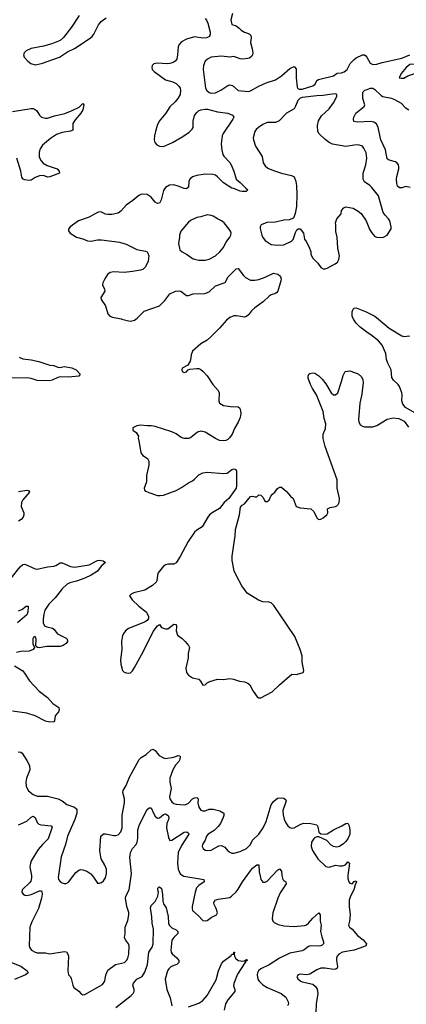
# Model space of a CAD drawing. Header units: inches. Extents: x 1649636 to 1815363, y 506543 to 641975.
# Tile 598 of 656: x 1763520 to 1767255, y 593386 to 602891. Entities that reach past the tile are written whole.
import ezdxf

# ---------------------------------------------------------------- set-up
doc = ezdxf.new("R2010")
doc.units = ezdxf.units.IN
doc.header["$MEASUREMENT"] = 0
doc.layers.add('B7569', color=7, linetype='Continuous')
doc.layers.add('B7660', color=7, linetype='Continuous')

msp = doc.modelspace()

# ---------------------------------------------------------------- linework, layer by layer
at = {"layer": 'B7569', "color": 5}
for points, elevation in [([(1765529.7, 600000), (1765516.9, 599990), (1765450, 599913.6), (1765370, 599833.3), (1765330, 599798.7), (1765270, 599762.9), (1765190.7, 599690), (1765175.3, 599655.3), (1765174.4, 599625.6), (1765166.4, 599593.6), (1765144.7, 599555.3), (1765090, 599526), (1765086, 599510), (1765090, 599494), (1765110, 599484.7), (1765130, 599492), (1765148.4, 599511.6), (1765163.1, 599516.9), (1765230, 599524.9), (1765250, 599523), (1765270, 599513.4), (1765290, 599498), (1765330, 599452.7), (1765384.9, 599370), (1765438.4, 599310), (1765446.7, 599290), (1765443.8, 599210), (1765450.7, 599190), (1765490, 599167), (1765555.4, 599155.4), (1765630, 599153.4), (1765642.8, 599142.7), (1765650.2, 599130.2), (1765655.3, 599090), (1765650.9, 599049.1), (1765630, 599004.5), (1765596.5, 598950), (1765571.3, 598888.7), (1765547, 598853), (1765530, 598837.6), (1765510, 598828), (1765490, 598824), (1765450, 598829.8), (1765410, 598847.7), (1765310, 598909.1), (1765270, 598920.2), (1765236.5, 598910), (1765170, 598854.8), (1765150, 598848.6), (1765110, 598847.3), (1765078.9, 598858.9), (1765030, 598893.6), (1764990, 598913.6), (1764830, 598964.7), (1764790.9, 598970.9), (1764749.7, 598969.7), (1764683.4, 598976.6), (1764652, 598970), (1764611.3, 598950), (1764612, 598930), (1764644.5, 598904.5), (1764666, 598870), (1764664, 598850), (1764674.9, 598810), (1764688.9, 598708.9), (1764710, 598683), (1764755.6, 598655.6), (1764768, 598630), (1764766, 598590), (1764745.5, 598490), (1764744.9, 598430), (1764722.8, 598370), (1764726, 598350), (1764739.8, 598339.8), (1764766.2, 598326.2), (1764850, 598298.4), (1764876.7, 598296.7), (1764910, 598302), (1765030, 598346.4), (1765084.2, 598375.8), (1765150, 598420.4), (1765190, 598439.1), (1765210, 598454), (1765250, 598497.3), (1765290, 598516.3), (1765330, 598523), (1765490, 598510.6), (1765525.2, 598514.8), (1765570, 598547.3), (1765590, 598556.3), (1765607.3, 598547.3), (1765612.7, 598532.7), (1765615.5, 598390), (1765610.5, 598369.5), (1765595.5, 598344.5), (1765538.8, 598270), (1765494, 598230), (1765448.5, 598171.5), (1765378.8, 598130), (1765354, 598110), (1765338, 598090), (1765283.9, 597996.1), (1765230, 597963.1), (1765210, 597942.5), (1765146.9, 597853.1), (1765070.8, 597709.2), (1765030, 597647.3), (1765010, 597636.4), (1764950, 597633.7), (1764930, 597628.5), (1764910, 597615.6), (1764859, 597550), (1764851.5, 597530), (1764845.1, 597474.9), (1764838.9, 597461.1), (1764803.8, 597430), (1764730, 597384.8), (1764623.4, 597356.6), (1764596, 597344), (1764582, 597330), (1764606.8, 597290), (1764670, 597228.2), (1764746, 597170), (1764764.4, 597130), (1764763, 597110), (1764750.6, 597090), (1764726, 597074), (1764570, 597012.8), (1764540.5, 596990), (1764524.9, 596970), (1764513.4, 596946.6), (1764503.6, 596890), (1764506, 596810), (1764494.3, 596710), (1764496.5, 596670), (1764513, 596610), (1764530, 596593), (1764550, 596586), (1764570, 596581.6), (1764590, 596586.7), (1764610, 596605.7), (1764630, 596636), (1764712.5, 596787.5), (1764810, 596985.5), (1764850, 597041), (1764870, 597051.3), (1764890, 597022), (1764930, 597011.3), (1764950, 597011.3), (1765010, 597054.8), (1765030, 597051.3), (1765034, 597030), (1765030.8, 596990), (1765044.7, 596950), (1765090, 596918), (1765118, 596890), (1765152, 596850), (1765161, 596830), (1765147.5, 596772.5), (1765146.7, 596730), (1765126, 596630), (1765130.5, 596590), (1765150, 596562.8), (1765190, 596537.3), (1765250, 596524.9), (1765267, 596507), (1765290, 596467.7), (1765310, 596470.6), (1765331.2, 596488.8), (1765357.4, 596502.6), (1765430, 596524.4), (1765490, 596522.4), (1765550.4, 596530.4), (1765584.7, 596524.7), (1765644.1, 596504.1), (1765690, 596500.5), (1765725.1, 596485.1), (1765742, 596470), (1765774, 596410), (1765813, 596353), (1765830, 596344), (1765850, 596345.5), (1765958.9, 596401.1), (1766030, 596470.5), (1766150, 596572), (1766190, 596571.3), (1766250, 596584.7), (1766258, 596590), (1766265.2, 596610), (1766249.4, 596690), (1766249.2, 596750), (1766229.4, 596810), (1766176.2, 596936.2), (1765974.5, 597234.5), (1765950, 597260.9), (1765930, 597269.5), (1765870, 597272.3), (1765827.8, 597287.8), (1765716.3, 597356.3), (1765665.4, 597425.4), (1765609.5, 597530), (1765592.7, 597570), (1765572.3, 597670), (1765572.1, 597712.1), (1765600.5, 597910), (1765603.5, 597970), (1765643.7, 598110), (1765653.6, 598186.4), (1765670, 598204.7), (1765690, 598218), (1765750, 598286.8), (1765770, 598290.8), (1765790, 598284.7), (1765810, 598284.7), (1765830, 598302.8), (1765850, 598300.7), (1765870, 598281), (1765890, 598241), (1765910, 598238.8), (1765930, 598251.3), (1765946, 598290), (1765961.2, 598310), (1765984, 598330), (1766010, 598364.7), (1766030, 598378), (1766050, 598378), (1766095.9, 598335.9), (1766136, 598290), (1766161, 598270), (1766190.9, 598190.9), (1766230, 598178.8), (1766331.3, 598170), (1766362.5, 598142.5), (1766390, 598082), (1766406.8, 598066.8), (1766430, 598070.8), (1766450, 598080.7), (1766485.2, 598110), (1766495.1, 598130), (1766494, 598170), (1766518.7, 598181.3), (1766569.6, 598190.3), (1766583, 598197), (1766597, 598210), (1766607.3, 598230), (1766609.6, 598270), (1766587.8, 598370), (1766586.6, 598450), (1766471.2, 598770), (1766452.7, 598847.3), (1766452.3, 598890), (1766474.1, 598945.9), (1766477.7, 598990), (1766462, 599042), (1766451.7, 599108.3), (1766387.8, 599270), (1766348.7, 599330), (1766328.5, 599370), (1766306.6, 599430), (1766305.2, 599450), (1766312.5, 599467.5), (1766323.7, 599476.3), (1766350, 599483), (1766370, 599479.3), (1766410, 599454), (1766441.6, 599421.6), (1766475.8, 599375.8), (1766530, 599287.3), (1766550, 599270.8), (1766570, 599270.8), (1766592, 599290), (1766630, 599398), (1766644.2, 599455.8), (1766665.4, 599494.6), (1766710, 599501.6), (1766790, 599473), (1766821.7, 599441.7), (1766834.4, 599414.4), (1766838, 599390), (1766825.5, 599274.5), (1766804.2, 599190), (1766794.2, 599030), (1766796.8, 599010), (1766810, 598980.9), (1766830, 598966), (1766850, 598960.3), (1766930, 598959.5), (1766970, 598974.9), (1767070, 599035.8), (1767126.2, 599046.2), (1767182.5, 599042.5), (1767234.6, 599014.6), (1767276.4, 598956.4)], 620), ([(1764507.3, 600000), (1764570, 599982.7), (1764590, 599980.9), (1764630, 599990.3), (1764642.9, 600000)], 620), ([(1767330, 599099.3), (1767247.6, 599147.6), (1767220.8, 599180.8), (1767211.5, 599210), (1767214.3, 599270), (1767211.2, 599290), (1767188.5, 599348.5), (1767175.1, 599370), (1767132, 599410), (1767115.6, 599435.6), (1767108, 599510), (1767074.9, 599574.9), (1767064.5, 599610), (1767055.3, 599670), (1767020.5, 599750), (1766987.3, 599790), (1766913.3, 599850), (1766884.5, 599864.5), (1766810, 599922), (1766770, 599962.6), (1766749.8, 599990), (1766745.2, 600000)], 620), ([(1766985.2, 600000), (1767090, 599914.4), (1767210, 599838), (1767230, 599832), (1767290, 599838)], 620), ([(1763514.2, 599634.2), (1763550, 599615.8), (1763630, 599607.1), (1763706, 599590), (1763810, 599554.4), (1763850, 599553.4), (1763890, 599536.3), (1763910, 599534.9), (1763950, 599541.7), (1764024.7, 599530), (1764066.8, 599510), (1764104.7, 599470), (1764090.7, 599449.3), (1763990, 599439.6), (1763910, 599442.6), (1763890, 599438.3), (1763833, 599410), (1763806.2, 599406.2), (1763690, 599407.8), (1763630, 599428.7), (1763592.2, 599432.2), (1763370, 599429.8)], 580), ([(1763510, 598337), (1763590, 598348.2), (1763605.2, 598345.2), (1763614, 598330), (1763550, 598254.7), (1763537.6, 598230), (1763533.6, 598190), (1763559, 598130), (1763559.6, 598110), (1763552.3, 598087.7), (1763535.4, 598064.6), (1763510, 598048.5)], 580), ([(1763350, 597390.2), (1763525.1, 597610), (1763550, 597631.8), (1763570, 597634.6), (1763670, 597590.2), (1763690, 597587.4), (1763790, 597608.7), (1763850, 597614.8), (1763870, 597621.8), (1763910, 597648.1), (1763930, 597648.1), (1764010, 597613), (1764050, 597607.1), (1764190.7, 597629.3), (1764270, 597671.6), (1764290, 597672.9), (1764326.7, 597666.7), (1764347.3, 597650), (1764305.5, 597614.5), (1764270, 597567.9), (1764211.2, 597530), (1764150, 597500.7), (1764069.6, 597470.4), (1764004.6, 597455.4), (1763978.3, 597441.7), (1763930, 597395.4), (1763861.6, 597310), (1763801.4, 597250), (1763763.5, 597190), (1763751.8, 597151.8), (1763747.3, 597107.3), (1763748.3, 597068.3), (1763759.6, 597039.6), (1763782, 597030), (1763837.8, 597017.8), (1763850, 597008.5), (1763883.7, 596963.7), (1763970, 596919.2), (1763978.8, 596910), (1763981.7, 596890), (1763968.3, 596870), (1763939.6, 596850), (1763910, 596841.2), (1763781, 596839), (1763707.6, 596827.6), (1763691.4, 596831.4), (1763680.1, 596840.1), (1763677, 596850), (1763680.4, 596910), (1763670, 596935.3), (1763650, 596926), (1763646.6, 596910), (1763646.1, 596866.1), (1763662.8, 596830), (1763651.3, 596810), (1763610, 596794), (1763530, 596791.3), (1763490, 596781.6)], 580), ([(1763510, 597186), (1763542, 597198), (1763584, 597230), (1763602, 597230), (1763599.3, 597170), (1763590, 597146.9), (1763499, 597070)], 560), ([(1763470, 596653), (1763550, 596603.8), (1763574.4, 596574.4), (1763613.7, 596510), (1763707.8, 596407.8), (1763787.5, 596347.5), (1763839.3, 596290), (1763897.1, 596250), (1763902.4, 596230), (1763894.4, 596210), (1763862.4, 596170), (1763856.1, 596123.9), (1763848.2, 596111.8), (1763810, 596108.6), (1763770, 596118), (1763670, 596170.8), (1763590, 596195), (1763450, 596215.1)], 580), ([(1763505, 595824.9), (1763530, 595818.9), (1763543.8, 595810), (1763590, 595739.1), (1763613.8, 595690), (1763616.5, 595650), (1763586.2, 595570), (1763577.8, 595530), (1763581.3, 595490), (1763606.1, 595446.1), (1763650, 595412.1), (1763690, 595396.5), (1763790, 595394.4), (1763890.8, 595370), (1763930, 595350.4), (1763974, 595314), (1764050, 595290.2), (1764070.8, 595270.8), (1764070.7, 595230.7), (1764054.1, 595170), (1763981.8, 595010), (1763961.5, 594930), (1763921.5, 594810), (1763890.8, 594610), (1763896, 594590), (1763910, 594571.3), (1763930, 594558), (1763951.1, 594551.1), (1763970, 594551), (1763990, 594564.9), (1764062.3, 594657.7), (1764090, 594680.3), (1764110, 594686.3), (1764130, 594685.7), (1764170, 594672), (1764206.5, 594646.5), (1764234, 594614), (1764270, 594556), (1764290, 594554.8), (1764310, 594560.7), (1764330, 594579.1), (1764350, 594607.7), (1764359.7, 594650), (1764358, 594690), (1764343, 594730), (1764305.4, 594790), (1764292.9, 594867.1), (1764304.5, 595010), (1764329.7, 595030.3), (1764350, 595032.4), (1764430, 595014.6), (1764450, 595014.6), (1764470, 595021.1), (1764498, 595050), (1764509, 595091), (1764509.2, 595210.8), (1764531.6, 595331.6), (1764530.8, 595370), (1764515.8, 595430), (1764519.3, 595450), (1764550, 595497.1), (1764582.2, 595577.8), (1764673.3, 595750), (1764692.3, 595770), (1764742.5, 595797.5), (1764790, 595842), (1764810, 595850.4), (1764830, 595835.5), (1764847.2, 595810), (1764868.8, 595788.8), (1764910, 595765.7), (1764930, 595759.5), (1765010, 595771.3), (1765050, 595786.4), (1765064.5, 595784.5), (1765070, 595778), (1765066.7, 595750), (1765056.8, 595730), (1765025.3, 595694.7), (1764998.8, 595650), (1764971.5, 595570), (1764970.8, 595530), (1764984, 595470), (1764966.8, 595390), (1764970.2, 595370), (1764990, 595341.5), (1765010, 595326.2), (1765030, 595318.6), (1765110, 595311.7), (1765125.9, 595314.1), (1765150, 595328.7), (1765189.9, 595370.1), (1765210, 595379.6), (1765230, 595382.4), (1765242.4, 595370), (1765241.6, 595330), (1765249.5, 595289.4), (1765270, 595260.9), (1765290, 595253.8), (1765310, 595253.8), (1765350.7, 595269.3), (1765390, 595270.2), (1765452.8, 595252.8), (1765490.3, 595230), (1765493.1, 595210), (1765486.7, 595190), (1765458.5, 595130), (1765438.3, 595101.7), (1765397.6, 595062.4), (1765339.1, 595030), (1765323.1, 595010), (1765312.4, 594970), (1765284.9, 594930), (1765281.6, 594910), (1765290.7, 594890), (1765310, 594875.5), (1765330.4, 594870.4), (1765370, 594874), (1765444.2, 594915.8), (1765470, 594919.3), (1765501.7, 594901.7), (1765529.2, 594869.2), (1765550, 594854), (1765570, 594846.3), (1765590, 594846.3), (1765650, 594862), (1765710, 594891.3), (1765749.8, 594930), (1765769.8, 594970.2), (1765830, 595027), (1765872.6, 595090), (1765901.7, 595150), (1765950, 595310.6), (1765970, 595343.1), (1766010, 595375.8), (1766050, 595379.5), (1766070, 595376.4), (1766090, 595358.8), (1766092.4, 595350), (1766087.8, 595330), (1766062.9, 595257.1), (1766065.3, 595214.7), (1766074.5, 595174.5), (1766090, 595137), (1766110, 595108.5), (1766130, 595092), (1766150, 595087.2), (1766170, 595090.3), (1766235.8, 595124.2), (1766265.4, 595134.6), (1766333.1, 595133.1), (1766390, 595117.3), (1766400, 595100), (1766410, 595048.5), (1766430, 595032.3), (1766470, 595027.4), (1766490, 595032.3), (1766549.9, 595070.2), (1766632.2, 595107.8), (1766670, 595130.2), (1766690, 595134.6), (1766701.2, 595110), (1766710, 595066), (1766710, 595027), (1766693.5, 594990), (1766670, 594957.7), (1766650, 594937.7), (1766610.1, 594909.9), (1766582.5, 594902.5), (1766550, 594908.4), (1766530, 594923), (1766488.2, 594968.2), (1766410, 595002), (1766390, 595001.5), (1766365.7, 594990), (1766339.6, 594950), (1766335.6, 594910), (1766348.5, 594870), (1766401.3, 594790), (1766475.5, 594715.5), (1766510, 594710.4), (1766570, 594729), (1766610, 594722), (1766637.7, 594722.3), (1766666, 594734), (1766690, 594761), (1766704.7, 594750), (1766688.9, 594628.9), (1766690, 594602), (1766699.3, 594570), (1766710, 594554), (1766730, 594550.7), (1766750, 594570.8), (1766770, 594578), (1766772.4, 594570), (1766760.3, 594539.8), (1766748.6, 594490), (1766716.5, 594430), (1766702, 594390), (1766702.3, 594330), (1766711.4, 594250), (1766705.2, 594190), (1766695.3, 594150), (1766704.2, 594130), (1766730, 594110.2), (1766784.4, 594050), (1766837.8, 594010), (1766868.8, 593970), (1766862.4, 593950), (1766840.1, 593939.9), (1766749.6, 593910.4), (1766638, 593890), (1766602.8, 593870), (1766587.3, 593850), (1766581.1, 593830), (1766580.2, 593810), (1766590.2, 593749.8), (1766586.3, 593733.7), (1766574.4, 593725.6), (1766550, 593721.8), (1766470, 593735.3), (1766430, 593733.5), (1766390, 593718.9), (1766322, 593678), (1766290, 593671.8), (1766230, 593676.2), (1766211.3, 593670), (1766200.7, 593659.3), (1766196, 593650), (1766210.8, 593630), (1766236, 593610), (1766250, 593603), (1766350, 593580.5), (1766378.4, 593558.4), (1766392.8, 593532.8), (1766398.4, 593490), (1766384.8, 593390), (1766382, 593302)], 580), ([(1763510, 595118), (1763590, 595152.7), (1763630, 595192.4), (1763650, 595201.6), (1763670, 595190.6), (1763690, 595142), (1763706.3, 595126.3), (1763730, 595119.6), (1763824.7, 595110), (1763835.1, 595095.1), (1763796.1, 594983.9), (1763739.1, 594930), (1763698.1, 594881.9), (1763631, 594770), (1763623.5, 594750), (1763618.4, 594710), (1763635, 594630), (1763634.4, 594605.6), (1763626.6, 594573.4), (1763619.5, 594560.5), (1763544.9, 594490), (1763542, 594470), (1763554, 594450), (1763570, 594440.4), (1763590, 594438), (1763630, 594446), (1763710, 594481.5), (1763730, 594482.4), (1763734.3, 594474.3), (1763736.1, 594450), (1763730, 594411.5), (1763700.1, 594310), (1763638.1, 594181.9), (1763618.6, 594130), (1763610.3, 593950), (1763618, 593930), (1763634, 593910), (1763668.7, 593888.7), (1763690, 593883.2), (1763770, 593882.6), (1763810, 593874.6), (1763950, 593896.4), (1763971.7, 593891.7), (1763984.9, 593870), (1763990.3, 593850), (1763983.7, 593710), (1763990, 593671.3), (1764010, 593650.8), (1764016.7, 593636.7), (1764032.2, 593572.2), (1764042.6, 593550), (1764092.6, 593512.6), (1764110, 593490.7), (1764130, 593479.1), (1764150, 593481.6), (1764321.3, 593578.7), (1764342, 593610), (1764353.3, 593670), (1764370, 593715.5), (1764444.5, 593770), (1764531.3, 593788.7), (1764551.3, 593808.7), (1764563.1, 593830), (1764573.5, 593870), (1764576.2, 593950), (1764569.8, 593970), (1764541.3, 594010), (1764532.8, 594030), (1764539.1, 594070), (1764540.4, 594130), (1764563.9, 594196.1), (1764574.5, 594250), (1764572.9, 594272.9), (1764554.3, 594330), (1764541.6, 594410), (1764546.2, 594430), (1764576.8, 594490), (1764598.8, 594650), (1764583.6, 594803.6), (1764585.5, 594825.5), (1764590.8, 594850), (1764608.8, 594890), (1764645.1, 594930), (1764654.7, 594950), (1764661.8, 594990), (1764662, 595070), (1764677.7, 595122.3), (1764750, 595265.3), (1764770, 595283.1), (1764790, 595283), (1764812.4, 595230), (1764830, 595203.1), (1764850, 595184.4), (1764870, 595187.3), (1764910, 595219.7), (1764918.2, 595221.9), (1764930, 595224.3), (1764953, 595210), (1764960.8, 595190), (1764958.3, 595170), (1764942, 595130), (1764938.5, 595090), (1764956.3, 594996.3), (1764970, 594968.9), (1764990, 594971.4), (1765110, 595047.6), (1765136, 595050), (1765150, 595038.8), (1765152.8, 595030), (1765081.5, 594918.5), (1765051.5, 594850), (1765044.8, 594750), (1765050.2, 594690.2), (1765070, 594646), (1765104.1, 594624.1), (1765298.8, 594590), (1765300.7, 594570), (1765250, 594532.6), (1765228.9, 594510), (1765215.3, 594470), (1765184.4, 594330), (1765184.4, 594310), (1765190.5, 594290.5), (1765243.8, 594243.8), (1765290, 594194.8), (1765310, 594190.6), (1765330, 594196.3), (1765370, 594223.8), (1765421.2, 594250), (1765429.3, 594270.7), (1765418.4, 594310), (1765398, 594350), (1765396.5, 594363.5), (1765396, 594370), (1765409, 594390), (1765438.7, 594401.3), (1765550, 594418), (1765566, 594430), (1765610, 594470.7), (1765630, 594497.3), (1765671.2, 594570), (1765750, 594675.5), (1765770, 594699.1), (1765811.1, 594731.1), (1765830, 594732), (1765833.8, 594666.2), (1765844.7, 594610), (1765850.2, 594590.2), (1765870, 594566.4), (1765890, 594563.7), (1765910, 594573.7), (1766010, 594680.5), (1766030, 594693.4), (1766050, 594671.3), (1766053.4, 594630), (1766063, 594590), (1766070, 594580.7), (1766090.5, 594570), (1766093.1, 594550), (1766037.2, 594462.8), (1766012.4, 594410), (1765966, 594270), (1765959, 594210), (1765965.7, 594190), (1765977, 594177), (1766015.2, 594155.2), (1766070, 594142.7), (1766170, 594138.6), (1766270, 594146.3), (1766290, 594151.8), (1766310, 594168.7), (1766350, 594218), (1766410, 594270.7), (1766423.8, 594250), (1766423.1, 594190), (1766432, 594150), (1766425.3, 594090), (1766437, 594037), (1766455.5, 593990), (1766453, 593970), (1766441.4, 593958.6), (1766430.2, 593949.8), (1766412.4, 593947.6), (1766328.4, 593951.6), (1766310, 593945.7), (1766269.4, 593910.6), (1766250, 593900.8), (1766130, 593879.4), (1766030.3, 593830), (1765930, 593765.8), (1765850, 593728.4), (1765826, 593710), (1765816.5, 593690), (1765813.1, 593670), (1765820.3, 593630), (1765833.4, 593610), (1765870, 593574.3), (1765910, 593548.1), (1766044.4, 593490), (1766090, 593456.5), (1766114.6, 593410), (1766115.8, 593390), (1766108, 593370)], 560), ([(1764450, 593355.2), (1764596.3, 593470), (1764615.1, 593490), (1764626.3, 593510), (1764625.1, 593530), (1764612.6, 593570), (1764620.4, 593590), (1764652.1, 593627.9), (1764704, 593656), (1764730, 593695.5), (1764755.3, 593770), (1764768.7, 593890), (1764801.1, 593938.9), (1764809.8, 593970), (1764811.7, 594111.7), (1764799.1, 594170), (1764796.8, 594230), (1764782.4, 594317.6), (1764790, 594339.1), (1764830, 594377.1), (1764855.6, 594430), (1764861.2, 594470), (1764853.2, 594490), (1764853.6, 594506.4), (1764862.9, 594517.1), (1764870, 594520.7), (1764890, 594504.7), (1764898.4, 594450), (1764901.8, 594381.8), (1764910, 594354.8), (1764936.3, 594316.3), (1764952.8, 594232.8), (1764957.8, 594170), (1764964.9, 594150), (1764990, 594123.1), (1765030, 594105.5), (1765047.7, 594090), (1765048, 594070), (1765008.6, 594031.4), (1764990, 594004.5), (1764981, 593910), (1764983.5, 593890), (1764992.7, 593872.7), (1765036.3, 593836.3), (1765056.5, 593810), (1765055.8, 593790), (1765037.1, 593770), (1764983, 593750), (1764959, 593730), (1764946.4, 593710), (1764925.4, 593630), (1764940.2, 593530), (1764972.2, 593450), (1764990, 593370.6)], 540), ([(1765150, 593360.2), (1765250, 593398.4), (1765290, 593422.8), (1765330, 593470.3), (1765416.2, 593623.8), (1765440.3, 593710), (1765470, 593777), (1765490, 593803.7), (1765562, 593858), (1765570, 593870.7), (1765588.7, 593871.3), (1765590, 593891), (1765594, 593890), (1765591.3, 593870), (1765596, 593850), (1765606, 593830), (1765630.5, 593810.5), (1765676.9, 593803.1), (1765695.3, 593804.7), (1765695.3, 593810), (1765710, 593818.8), (1765715.9, 593815.9), (1765717.3, 593810), (1765702, 593798), (1765702, 593790), (1765694.1, 593785.9), (1765623.6, 593676.4), (1765588, 593588), (1765586.1, 593566.1), (1765597.6, 593530), (1765597.6, 593510), (1765529.5, 593430.5), (1765508.3, 593390), (1765496.5, 593330)], 540), ([(1763442, 593790), (1763530, 593755.8), (1763592.2, 593710), (1763602.4, 593690), (1763576.3, 593670), (1763470, 593625.2)], 540)]:
    msp.add_lwpolyline(points, dxfattribs=dict(at, elevation=elevation))
at = {"layer": 'B7660', "color": 5}
for points, elevation in [([(1764095.8, 602930), (1764020.7, 602819.3), (1763941.7, 602718.3), (1763910.3, 602689.7), (1763830, 602658), (1763750, 602635.1), (1763630, 602614.3), (1763584, 602590), (1763564, 602570), (1763557.3, 602550), (1763564, 602530), (1763599.1, 602490), (1763629, 602469), (1763670, 602454.4), (1763730, 602467.2), (1763903.7, 602530), (1763980.7, 602579.3), (1764050, 602614), (1764190, 602705.5), (1764220.5, 602730), (1764235.8, 602750), (1764279.7, 602840.3), (1764307.1, 602872.9), (1764356, 602910)], 620), ([(1765310, 602901.6), (1765325.1, 602885.1), (1765337.8, 602857.8), (1765359.5, 602770), (1765360.4, 602750), (1765353.4, 602730), (1765325.3, 602714.8), (1765290, 602711.8), (1765210, 602725.3), (1765130, 602703.5), (1765084.4, 602675.6), (1765059.1, 602650), (1765049.2, 602630), (1765044.4, 602550), (1765036.5, 602510), (1765021.6, 602490), (1765003.2, 602476.8), (1764970, 602466.6), (1764944.4, 602464.4), (1764847.5, 602472.5), (1764815.3, 602464.7), (1764801, 602450), (1764796, 602430), (1764801, 602410), (1764818.8, 602390), (1764927.7, 602310), (1765000.7, 602290), (1765030, 602275.3), (1765057.4, 602250), (1765070.2, 602230), (1765074.7, 602210), (1765068.9, 602170), (1765046.7, 602130), (1765020.9, 602099), (1764968.9, 602050), (1764930.8, 601989.2), (1764868, 601910), (1764849.1, 601870), (1764830.2, 601810), (1764821.5, 601770), (1764819.5, 601730), (1764825.8, 601705.8), (1764844.2, 601684.2), (1764870, 601668.6), (1764910, 601666.2), (1764995.7, 601704.3), (1765096.2, 601763.8), (1765155.7, 601804.3), (1765186.7, 601833.4), (1765197.1, 601850), (1765195.9, 601910), (1765210, 601965.5), (1765230, 601994.3), (1765248.2, 602010), (1765270, 602020.7), (1765310, 602027.5), (1765334.1, 602025.9), (1765430, 602001.7), (1765530, 601987), (1765576, 601970), (1765587.7, 601950), (1765579.3, 601930), (1765486.2, 601793.8), (1765476.5, 601770), (1765467, 601693), (1765471.2, 601630), (1765482, 601590), (1765492.4, 601572.4), (1765550.8, 601510.8), (1765563.8, 601490), (1765587.8, 601430), (1765610.3, 601350.3), (1765650, 601319.5), (1765704.2, 601264.2), (1765724, 601250), (1765708, 601232), (1765670, 601231.2), (1765650, 601235.1), (1765590, 601260.9), (1765570, 601263.6), (1765490, 601315.3), (1765430, 601375.3), (1765410, 601389), (1765390, 601395.2), (1765310, 601399.5), (1765232.2, 601387.8), (1765187.7, 601372.3), (1765162.3, 601350), (1765155.3, 601330), (1765150, 601275.3), (1765130, 601259.6), (1765110, 601259.7), (1765050, 601285.3), (1765010, 601296.2), (1764968, 601292), (1764930, 601271.1), (1764910, 601240.9), (1764887.8, 601152.2), (1764870, 601118.7), (1764850, 601115.8), (1764830, 601129.7), (1764790, 601178.9), (1764750, 601204.7), (1764710, 601208), (1764690, 601204.2), (1764670, 601193.6), (1764614.3, 601145.7), (1764550, 601101.3), (1764498.3, 601041.7), (1764470, 601022.3), (1764411.2, 601011.2), (1764371.5, 601011.5), (1764350, 601014.5), (1764310, 601032.3), (1764290, 601035.1), (1764270, 601029.6), (1764190, 600984), (1764088.7, 600950), (1764006, 600890), (1763992.7, 600870), (1763993, 600853), (1764008.7, 600828.7), (1764070, 600791.3), (1764130, 600776.3), (1764176.1, 600756.1), (1764210, 600752.4), (1764270, 600764.4), (1764310, 600766), (1764483, 600743), (1764550, 600722.8), (1764650, 600673.4), (1764735.6, 600655.6), (1764750, 600648.9), (1764758.5, 600638.5), (1764768.6, 600610), (1764760.9, 600559.1), (1764734.4, 600505.6), (1764710, 600480.4), (1764688.5, 600471.5), (1764610, 600459), (1764530, 600451.7), (1764430, 600457.8), (1764394.8, 600450), (1764368.8, 600430), (1764341.3, 600390), (1764321.6, 600350), (1764318.4, 600330), (1764338, 600290), (1764341.6, 600270), (1764304.4, 600210), (1764305.5, 600190), (1764348.3, 600128.3), (1764370.7, 600050), (1764390.4, 600030.4), (1764417.7, 600017.7), (1764501.6, 600001.6), (1764507.3, 600000)], 620), ([(1765575.8, 602950), (1765560.5, 602890), (1765570, 602846), (1765610, 602830.8), (1765640.7, 602810), (1765658.8, 602790), (1765690, 602770.6), (1765722, 602762), (1765746.7, 602746.7), (1765755.5, 602730), (1765756.1, 602716.1), (1765748.9, 602670), (1765767.1, 602610), (1765772.6, 602570), (1765770.3, 602550), (1765760.9, 602539.1), (1765739.4, 602520.6), (1765724.8, 602515.2), (1765670, 602511.1), (1765650, 602513.7), (1765590, 602535.1), (1765550, 602529.7), (1765470, 602539.1), (1765370, 602527.8), (1765334, 602510), (1765313, 602490), (1765294.4, 602450), (1765292.4, 602410), (1765315.8, 602230), (1765326.7, 602206.7), (1765350, 602186.7), (1765370, 602180.3), (1765410, 602184.2), (1765463.7, 602210), (1765530, 602256.4), (1765550, 602261.6), (1765575.3, 602255.3), (1765630, 602208.7), (1765730, 602198.7), (1765750, 602203.7), (1765830, 602247.7), (1765900.2, 602279.8), (1765990, 602311.7), (1766050, 602348.9), (1766130, 602419.5), (1766170, 602440.5), (1766190, 602416), (1766189.4, 602330.6), (1766200.4, 602240.4), (1766207.2, 602227.2), (1766220.9, 602220.9), (1766250, 602221.5), (1766350, 602251.3), (1766372.5, 602270), (1766390, 602303.6), (1766406.6, 602313.4), (1766552, 602350), (1766586.5, 602373.5), (1766630, 602378.6), (1766653.8, 602386.2), (1766681.7, 602410), (1766712.9, 602467), (1766750, 602506.9), (1766770, 602522), (1766830, 602551.4), (1766850, 602550.3), (1766862, 602542), (1766873.1, 602530), (1766904.4, 602470), (1766930, 602458), (1766970, 602461.3), (1767021.3, 602478.7), (1767210, 602518.8), (1767287.1, 602552.9)], 640), ([(1767291.6, 601270), (1767250, 601279.8), (1767210, 601267.4), (1767190, 601267.7), (1767170, 601283.5), (1767162.1, 601310), (1767158.8, 601350), (1767161.9, 601378.1), (1767181.8, 601450), (1767183.5, 601470), (1767178.3, 601490), (1767167.4, 601507.4), (1767150, 601519.7), (1767090, 601536.3), (1767068.8, 601548.8), (1767054.5, 601634.5), (1767007.1, 601730), (1766982.8, 601850), (1766966.7, 601886.7), (1766940.5, 601900.5), (1766907, 601907), (1766782.4, 601902.4), (1766748.3, 601908.3), (1766745.1, 601930), (1766748.3, 601950), (1766766.3, 601990), (1766848.3, 602051.7), (1766852.8, 602070), (1766833.1, 602130), (1766835.3, 602190), (1766855.4, 602210), (1766865.8, 602214.2), (1766910, 602230.1), (1766930, 602228.4), (1766950, 602215.5), (1767010, 602158.9), (1767028, 602148), (1767112.2, 602132.2), (1767141.8, 602121.8), (1767204.6, 602084.6), (1767244.7, 602044.7), (1767279.3, 602019.3)], 620), ([(1763450, 602005.6), (1763630, 602033.8), (1763650, 602032.8), (1763670, 602024.2), (1763686.7, 602010), (1763710.2, 601970.2), (1763729.2, 601949.2), (1763770, 601940.3), (1763790, 601940.9), (1763856.5, 601963.5), (1763955.7, 601984.3), (1764026.3, 602013.7), (1764093.1, 602046.9), (1764130, 602082.8), (1764139.1, 602070), (1764130, 602022), (1764110, 601987.8), (1764054.4, 601925.6), (1764034.5, 601890), (1764034.4, 601825.6), (1764010, 601813.3), (1763930, 601800.8), (1763876.4, 601783.6), (1763816.8, 601743.2), (1763741.8, 601678.2), (1763717, 601643), (1763709.4, 601610.6), (1763709.4, 601570), (1763714, 601550), (1763727.4, 601527.4), (1763746.7, 601506.7), (1763784.1, 601484.1), (1763882, 601450), (1763902.4, 601430), (1763906, 601410), (1763810, 601374.7), (1763790, 601371.3), (1763750, 601386), (1763710, 601382.4), (1763670, 601367.3), (1763630, 601343), (1763610, 601337.7), (1763570, 601344), (1763552.9, 601352.9), (1763539.1, 601370), (1763529.9, 601430), (1763493.9, 601553.9)], 580), ([(1764642.9, 600000), (1764656.2, 600010), (1764722.6, 600077.4), (1764870, 600128.4), (1764920.6, 600179.4), (1764970, 600244.4), (1765024.5, 600270), (1765050, 600273.7), (1765076.3, 600270), (1765130, 600229.3), (1765150, 600229.3), (1765196.9, 600243.1), (1765306.9, 600246.9), (1765350, 600262.2), (1765410, 600321.8), (1765504.9, 600355.1), (1765534.5, 600410), (1765610, 600486.4), (1765630, 600490.5), (1765680.4, 600420.4), (1765702.2, 600402.2), (1765750, 600377.7), (1765790, 600375.2), (1765830, 600383.1), (1765890, 600405.7), (1765970, 600444.9), (1766014.2, 600434.2), (1766030, 600422.8), (1766038, 600410), (1766044.4, 600390), (1766043.7, 600370), (1766014.4, 600270), (1766003.6, 600256.4), (1765990, 600247.7), (1765950, 600236.1), (1765930, 600223.1), (1765874.6, 600170), (1765790, 600109.8), (1765760, 600080), (1765730, 600040.5), (1765710, 600024.2), (1765690, 600018.9), (1765613.6, 600033.6), (1765590, 600032.4), (1765550, 600016), (1765529.7, 600000)], 620), ([(1766745.2, 600000), (1766731.2, 600030), (1766730, 600071.3), (1766742, 600098), (1766750, 600107.3), (1766770, 600108), (1766865.5, 600070), (1766949.3, 600029.3), (1766985.2, 600000)], 620)]:
    msp.add_lwpolyline(points, dxfattribs=dict(at, elevation=elevation))
at = {"layer": 'B7660', "color": 5, "elevation": 640}
for points in [[(1767330, 602460.5), (1767290, 602458.3), (1767251.8, 602430), (1767205.3, 602370), (1767186.8, 602330), (1767205.1, 602325.1), (1767230, 602327.2), (1767270, 602348.2), (1767335.3, 602370), (1767359.3, 602410), (1767362, 602430), (1767355.1, 602450)], [(1766570, 602175.1), (1766511, 602170), (1766450, 602157.7), (1766390, 602155.2), (1766250, 602139.1), (1766227.9, 602132.1), (1766205.3, 602110), (1766184.7, 602055.3), (1766170, 602029.7), (1766098.4, 601990), (1766027, 601913), (1765990, 601899.6), (1765910, 601896.9), (1765870, 601879.7), (1765825.5, 601850), (1765804.4, 601830), (1765792.4, 601810), (1765776.4, 601750), (1765777.1, 601730), (1765797.1, 601670), (1765861.3, 601570), (1765870.4, 601510), (1765890, 601479.3), (1765918, 601458), (1765970, 601434.6), (1766050, 601408.9), (1766145.7, 601385.7), (1766170, 601373), (1766187.2, 601330), (1766193.6, 601290), (1766197.3, 601202.7), (1766192.7, 601087.3), (1766181.4, 601018.6), (1766165.4, 600974.6), (1766122, 600958), (1766070, 600954), (1765990, 600936.9), (1765908.2, 600931.8), (1765851.3, 600910), (1765842.8, 600890), (1765844, 600876), (1765858, 600810), (1765867.3, 600787.3), (1765890, 600758.4), (1765950, 600721.3), (1766010, 600712.9), (1766070, 600716.9), (1766146.4, 600753.6), (1766160.5, 600770), (1766183, 600837), (1766197.2, 600862.8), (1766210, 600872), (1766230, 600872), (1766262.8, 600830), (1766270.7, 600770.7), (1766288.2, 600748.2), (1766315.5, 600695.5), (1766331.3, 600650), (1766331.3, 600630), (1766338, 600610), (1766351.3, 600590), (1766399.8, 600539.8), (1766430, 600498), (1766450, 600484.7), (1766470, 600486.8), (1766490, 600492.7), (1766566.7, 600533.3), (1766589.3, 600550), (1766603.3, 600576.7), (1766609.4, 600610.6), (1766594.2, 600685.8), (1766585.6, 600790), (1766573.6, 600846.4), (1766574, 600910), (1766569.3, 600930), (1766584, 600970), (1766624, 601016), (1766629.3, 601050), (1766650, 601076), (1766670, 601082.8), (1766742, 601070), (1766790, 601044), (1766819, 601019), (1766866.8, 600950), (1766898.8, 600870), (1766916.8, 600836.8), (1766950, 600798), (1766971, 600791), (1767007.3, 600787.3), (1767035.3, 600790), (1767070, 600811), (1767109.1, 600870.9), (1767109.2, 600890), (1767094.5, 600950), (1767082.7, 600970), (1767050, 601002.7), (1767031.8, 601030), (1766985.1, 601190), (1766922.7, 601270), (1766902.7, 601290), (1766850, 601325.6), (1766836.4, 601350), (1766838, 601410), (1766864.8, 601490), (1766873.6, 601553.6), (1766866, 601606), (1766845.1, 601650), (1766829.7, 601669.7), (1766790, 601682.4), (1766750, 601681.1), (1766670, 601665.6), (1766540.9, 601690), (1766510, 601704.5), (1766470, 601733.1), (1766414, 601790), (1766401.4, 601810), (1766396, 601870), (1766406.8, 601913.2), (1766435.9, 601964.1), (1766509.4, 602030), (1766550, 602086.8), (1766583.6, 602150), (1766583.7, 602170)], [(1765330, 601007), (1765270, 600986.6), (1765230, 600981.3), (1765170, 600953.3), (1765150, 600937), (1765077.1, 600850), (1765063.8, 600810), (1765064.9, 600790), (1765055.5, 600730), (1765067.3, 600670), (1765088.7, 600648.7), (1765142, 600622), (1765190, 600587), (1765210, 600578.7), (1765251.4, 600568.6), (1765310, 600568.4), (1765350, 600579.3), (1765410, 600610.4), (1765451.8, 600650), (1765485.1, 600690), (1765515.2, 600744.8), (1765549.3, 600790), (1765559.3, 600810), (1765562.7, 600830), (1765557, 600850), (1765542, 600870), (1765493.6, 600930), (1765470, 600949.6), (1765430, 600968.2), (1765390, 600994.5), (1765370, 601002)]]:
    msp.add_lwpolyline(points, close=True, dxfattribs=at)

doc.saveas('drawing.dxf')
